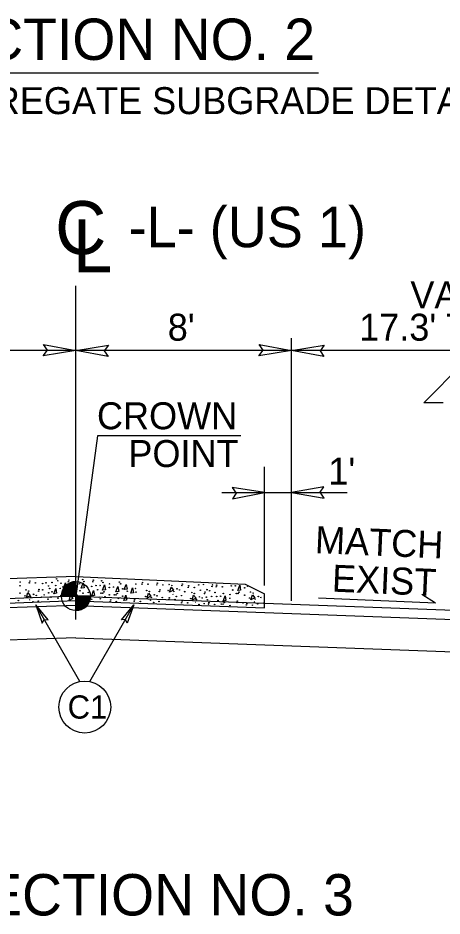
# Model space of a CAD drawing. Extents: x 573748 to 574632, y -54663 to -53209.
# Drawn here: x 574090.78 to 574114.37, y -53553.35 to -53503.41 of the extents above; entities that cross this region are included whole.
import ezdxf

# ---------------------------------------------------------------- set-up
doc = ezdxf.new("R2010")
doc.units = 0
for name, color, linetype in [('Prop Dimension', 7, 'Continuous'), ('Prop Dimension Text', 7, 'Continuous'), ('Prop Lane Arrow CELL', 7, 'Continuous'), ('Prop Terminator CELL', 7, 'Continuous'), ('Typical Arrow Superelevation CELL', 7, 'Continuous'), ('Typical Curb CELL', 7, 'Continuous'), ('Typical Grade Point Symbol CELL', 7, 'Continuous'), ('Typical ID Circle CELL', 7, 'Continuous'), ('Typical Pavement Slope CELL', 7, 'Continuous'), ('Typical Terminator CELL', 7, 'Continuous'), ('Typical Text Centerline CELL', 7, 'Continuous'), ('Typical Text General CELL', 7, 'Continuous'), ('Typical Text ID Circle CELL', 7, 'Continuous'), ('Typical Text Label CELL', 7, 'Continuous')]:
    doc.layers.add(name, color=color, linetype=linetype)

# ---------------------------------------------------------------- blocks, each defined once
blk = doc.blocks.new('CENTERLINE TEXT CL')
at = {"layer": 'Typical Text Centerline CELL'}
blk.add_text('C', height=1.64, dxfattribs=at).set_placement((-0.546, -0.261))
blk.add_text('L', height=1.641, rotation=359.9469, dxfattribs=at).set_placement((-0.001, -0.821))

msp = doc.modelspace()

# ---------------------------------------------------------------- linework, layer by layer
at = {"layer": 'Prop Dimension'}
for p, q in [((574094.001, -53536.863), (574094.001, -53518.314)), ((574106.001, -53535.82), (574106.001, -53521.214)), ((574094.001, -53521.907), (574082.119, -53521.907)), ((574106.001, -53521.907), (574094.001, -53521.907)), ((574125.383, -53521.907), (574106.001, -53521.907)), ((574104.501, -53534.969), (574104.501, -53528.376)), ((574102.123, -53529.808), (574109.087, -53529.808)), ((574094.001, -53534.479), (574084.854, -53534.767)), ((574094.001, -53534.479), (574103.416, -53534.887)), ((574103.416, -53534.887), (574104.501, -53535.441)), ((574094.001, -53535.561), (574083.619, -53535.949)), ((574094.001, -53535.561), (574104.501, -53535.953)), ((574104.501, -53536.211), (574104.501, -53535.441)), ((574094.001, -53535.818), (574083.619, -53536.206)), ((574094.001, -53535.818), (574104.501, -53536.211)), ((574094.001, -53537.874), (574062.619, -53539.048)), ((574094.001, -53537.874), (574144.501, -53539.764))]:
    msp.add_line(p, q, dxfattribs=at)
msp.add_lwpolyline([(574103.176, -53526.646), (574095.206, -53526.646), (574094.001, -53535.561)], dxfattribs=at)
at = {"layer": 'Prop Lane Arrow CELL'}
for p, q in [((574113.361, -53524.822), (574115.57, -53522.578)), ((574114.43, -53524.822), (574113.361, -53524.822))]:
    msp.add_line(p, q, dxfattribs=at)
at = {"layer": 'Prop Terminator CELL'}
for points in [[(574092.204, -53521.574), (574094.001, -53521.907), (574092.186, -53522.204), (574092.421, -53521.886)], [(574095.797, -53522.24), (574094.001, -53521.907), (574095.815, -53521.61), (574095.581, -53521.927)], [(574104.204, -53521.574), (574106.001, -53521.907), (574104.186, -53522.204), (574104.421, -53521.886)], [(574107.797, -53522.24), (574106.001, -53521.907), (574107.815, -53521.61), (574107.581, -53521.927)], [(574102.704, -53530.142), (574104.501, -53529.808), (574102.686, -53529.512), (574102.921, -53529.829)], [(574107.797, -53529.475), (574106.001, -53529.808), (574107.815, -53530.105), (574107.581, -53529.788)]]:
    msp.add_lwpolyline(points, close=True, dxfattribs=at)
at = {"layer": 'Typical Arrow Superelevation CELL'}
for q in [(574107.493, -53535.682), (574113.239, -53535.47)]:
    msp.add_line((574114.011, -53535.961), q, dxfattribs=at)
at = {"layer": 'Typical Curb CELL'}
for p, q in [((574092.773, -53535.426), (574092.881, -53535.133)), ((574092.881, -53535.133), (574092.927, -53535.403)), ((574093.314, -53535.114), (574093.421, -53534.822)), ((574093.468, -53535.092), (574093.314, -53535.114)), ((574093.421, -53534.822), (574093.468, -53535.092)), ((574094.3, -53535.113), (574094.408, -53534.82)), ((574094.455, -53535.091), (574094.3, -53535.113)), ((574094.408, -53534.82), (574094.455, -53535.091)), ((574094.881, -53535.55), (574094.988, -53535.257)), ((574094.988, -53535.257), (574095.035, -53535.527)), ((574095.489, -53535.234), (574095.596, -53534.941)), ((574095.643, -53535.211), (574095.489, -53535.234)), ((574095.596, -53534.941), (574095.643, -53535.211)), ((574096.229, -53535.321), (574096.337, -53535.028)), ((574096.384, -53535.298), (574096.229, -53535.321)), ((574096.337, -53535.028), (574096.384, -53535.298)), ((574096.691, -53535.2), (574096.799, -53534.907)), ((574096.845, -53535.177), (574096.691, -53535.2)), ((574096.799, -53534.907), (574096.845, -53535.177)), ((574097.05, -53535.402), (574097.158, -53535.109)), ((574097.158, -53535.109), (574097.204, -53535.379)), ((574099.216, -53535.341), (574099.293, -53535.062)), ((574099.427, -53535.235), (574099.216, -53535.341)), ((574099.293, -53535.062), (574099.427, -53535.235)), ((574103.009, -53535.251), (574103.117, -53534.958)), ((574103.164, -53535.229), (574103.009, -53535.251)), ((574103.117, -53534.958), (574103.164, -53535.229)), ((574091.249, -53535.644), (574091.327, -53535.365)), ((574091.46, -53535.539), (574091.249, -53535.644)), ((574091.327, -53535.365), (574091.46, -53535.539)), ((574092.927, -53535.403), (574092.773, -53535.426)), ((574093.622, -53535.805), (574093.699, -53535.526)), ((574093.833, -53535.699), (574093.622, -53535.805)), ((574093.699, -53535.526), (574093.833, -53535.699)), ((574095.035, -53535.527), (574094.881, -53535.55)), ((574096.672, -53535.804), (574096.779, -53535.511)), ((574096.826, -53535.781), (574096.672, -53535.804)), ((574096.779, -53535.511), (574096.826, -53535.781)), ((574097.204, -53535.379), (574097.05, -53535.402)), ((574097.965, -53535.671), (574098.042, -53535.392)), ((574098.176, -53535.565), (574097.965, -53535.671)), ((574098.042, -53535.392), (574098.176, -53535.565)), ((574100.475, -53535.786), (574100.552, -53535.507)), ((574100.686, -53535.681), (574100.475, -53535.786)), ((574100.552, -53535.507), (574100.686, -53535.681)), ((574102.188, -53535.835), (574102.296, -53535.542)), ((574102.296, -53535.542), (574102.342, -53535.812)), ((574103.74, -53535.761), (574103.817, -53535.482)), ((574103.951, -53535.655), (574103.74, -53535.761)), ((574103.817, -53535.482), (574103.951, -53535.655)), ((574102.342, -53535.812), (574102.188, -53535.835))]:
    msp.add_line(p, q, dxfattribs=at)
for centre in [(574090.902, -53534.778), (574091.44, -53534.733), (574092.676, -53534.806), (574092.927, -53534.608), (574092.996, -53534.706), (574093.581, -53534.759), (574093.609, -53534.671), (574094.379, -53534.645), (574094.448, -53534.743), (574094.945, -53534.759), (574094.973, -53534.671), (574095.436, -53534.714), (574095.505, -53534.812), (574096.425, -53534.777), (574097.705, -53534.803), (574090.895, -53534.981), (574091.223, -53535.218), (574091.37, -53535.277), (574091.412, -53534.82), (574091.749, -53534.83), (574091.929, -53535.279), (574091.957, -53535.192), (574092.147, -53535.212), (574092.151, -53534.865), (574092.335, -53534.824), (574092.478, -53534.997), (574092.539, -53535.136), (574092.878, -53534.977), (574093.129, -53535.131), (574093.177, -53534.848), (574093.277, -53535.053), (574093.693, -53534.998), (574093.743, -53535.22), (574093.963, -53535.251), (574094, -53534.855), (574094.201, -53534.873), (574094.236, -53535.26), (574094.61, -53535.019), (574094.885, -53535.019), (574095.126, -53534.978), (574095.207, -53535.203), (574095.352, -53534.967), (574095.865, -53535.08), (574095.872, -53534.877), (574096.093, -53535.055), (574096.494, -53534.875), (574096.605, -53535.155), (574096.863, -53535.292), (574097.318, -53535.138), (574097.335, -53534.89), (574097.677, -53534.891), (574097.939, -53535.245), (574098.014, -53534.9), (574098.085, -53535.304), (574098.502, -53534.93), (574098.53, -53534.843), (574098.644, -53535.306), (574098.673, -53535.219), (574098.839, -53534.94), (574099.134, -53535.248), (574099.19, -53534.915), (574099.337, -53534.973), (574099.448, -53535.302), (574099.619, -53535.158), (574099.766, -53535.216), (574099.896, -53534.976), (574099.924, -53534.889), (574100.056, -53535.313), (574100.248, -53535.075), (574100.276, -53534.988), (574100.585, -53535.085), (574100.836, -53534.938), (574100.93, -53535.235), (574101.101, -53534.914), (574101.295, -53535.202), (574101.441, -53535.26), (574101.571, -53535.02), (574101.6, -53534.933), (574101.806, -53535.037), (574101.835, -53534.949), (574102.144, -53535.046), (574102.647, -53534.996), (574102.728, -53535.221), (574102.872, -53534.985), (574103.385, -53535.098), (574103.559, -53535.015), (574090.805, -53535.813), (574090.9, -53535.391), (574091.167, -53535.552), (574091.481, -53535.606), (574091.652, -53535.461), (574091.799, -53535.52), (574092.089, -53535.616), (574092.239, -53535.485), (574092.452, -53535.734), (574092.483, -53535.376), (574092.623, -53535.618), (574092.675, -53535.324), (574093.012, -53535.676), (574093.163, -53535.519), (574093.37, -53535.453), (574093.493, -53535.558), (574094.053, -53535.658), (574094.066, -53535.505), (574094.287, -53535.626), (574094.359, -53535.704), (574094.398, -53535.398), (574094.624, -53535.644), (574094.69, -53535.351), (574094.804, -53535.585), (574094.876, -53535.737), (574095.287, -53535.627), (574095.36, -53535.705), (574095.399, -53535.399), (574095.496, -53535.399), (574095.559, -53535.323), (574095.622, -53535.597), (574095.869, -53535.49), (574095.939, -53535.772), (574096.14, -53535.487), (574096.236, -53535.487), (574096.3, -53535.41), (574096.363, -53535.684), (574096.61, -53535.565), (574096.888, -53535.68), (574097.271, -53535.76), (574097.345, -53535.336), (574097.883, -53535.579), (574098.196, -53535.633), (574098.368, -53535.488), (574098.515, -53535.547), (574098.805, -53535.643), (574099.173, -53535.742), (574099.201, -53535.655), (574099.51, -53535.752), (574099.586, -53535.578), (574099.877, -53535.531), (574100.393, -53535.694), (574100.449, -53535.36), (574100.596, -53535.419), (574100.707, -53535.748), (574100.878, -53535.603), (574101.025, -53535.662), (574101.155, -53535.422), (574101.183, -53535.334), (574101.261, -53535.622), (574101.315, -53535.759), (574101.553, -53535.574), (574101.732, -53535.357), (574101.826, -53535.579), (574101.906, -53535.805), (574102.051, -53535.569), (574102.205, -53535.414), (574102.564, -53535.682), (574102.571, -53535.479), (574102.92, -53535.417), (574103.016, -53535.417), (574103.08, -53535.34), (574103.39, -53535.508), (574103.658, -53535.669), (574103.714, -53535.335), (574103.861, -53535.394), (574103.972, -53535.723), (574104.143, -53535.578), (574104.29, -53535.637), (574091.619, -53535.881), (574091.91, -53535.834), (574095.91, -53535.859), (574096.248, -53535.869), (574097.243, -53535.848), (574097.58, -53535.857), (574098.334, -53535.908), (574098.626, -53535.861), (574099.884, -53535.927), (574099.912, -53535.839), (574100.221, -53535.936), (574100.845, -53536.024), (574101.136, -53535.976), (574101.377, -53536.012), (574101.405, -53535.925), (574101.714, -53536.022), (574102.098, -53536.001), (574102.195, -53536.001), (574102.258, -53535.924), (574102.569, -53536.091), (574102.958, -53535.92), (574102.986, -53535.833), (574103.296, -53535.93), (574103.488, -53536.051), (574103.516, -53535.964), (574103.826, -53536.061), (574104.109, -53535.998), (574104.401, -53535.951)]:
    msp.add_ellipse(centre, major_axis=(0.0001, 0.0192), ratio=0.533333, dxfattribs=at)
for centre in [(574091.433, -53535.787), (574098.149, -53535.814), (574099.4, -53535.483), (574100.659, -53535.929), (574103.924, -53535.904)]:
    msp.add_ellipse(centre, major_axis=(-0.0001, -0.0219), ratio=0.533333, start_param=2.050606, end_param=4.270718, dxfattribs=at)
at = {"layer": 'Typical Grade Point Symbol CELL'}
for p, q in [((574094.001, -53535.561), (574094.001, -53534.755)), ((574093.195, -53535.561), (574094.001, -53535.561)), ((574094.003, -53536.366), (574094.001, -53535.561)), ((574094.807, -53535.561), (574094.001, -53535.561)), ((574094.001, -53535.561), (574094.003, -53536.366))]:
    msp.add_line(p, q, dxfattribs=at)
for points in [[(574093.752, -53534.794), (574093.752, -53535.561)], [(574093.768, -53534.789), (574093.768, -53535.561)], [(574093.784, -53534.785), (574093.784, -53535.561)], [(574093.8, -53534.78), (574093.8, -53535.561)], [(574093.816, -53534.776), (574093.816, -53535.561)], [(574093.833, -53534.773), (574093.833, -53535.561)], [(574093.849, -53534.769), (574093.849, -53535.561)], [(574093.865, -53534.766), (574093.865, -53535.561)], [(574093.881, -53534.764), (574093.881, -53535.561)], [(574093.897, -53534.762), (574093.897, -53535.561)], [(574093.913, -53534.76), (574093.913, -53535.561)], [(574093.929, -53534.759), (574093.929, -53535.561)], [(574093.945, -53534.757), (574093.945, -53535.561)], [(574093.961, -53534.757), (574093.961, -53535.561)], [(574093.978, -53534.755), (574093.978, -53535.561)], [(574093.994, -53534.755), (574093.994, -53534.755), (574093.994, -53535.561)], [(574093.253, -53535.263), (574093.253, -53535.561)], [(574093.269, -53535.226), (574093.269, -53535.561)], [(574093.285, -53535.192), (574093.285, -53535.561)], [(574093.301, -53535.163), (574093.301, -53535.561)], [(574093.317, -53535.136), (574093.317, -53535.561)], [(574093.333, -53535.111), (574093.333, -53535.561)], [(574093.349, -53535.088), (574093.349, -53535.561)], [(574093.365, -53535.066), (574093.365, -53535.561)], [(574093.381, -53535.047), (574093.381, -53535.561)], [(574093.398, -53535.027), (574093.398, -53535.561)], [(574093.414, -53535.009), (574093.414, -53535.561)], [(574093.43, -53534.993), (574093.43, -53535.561)], [(574093.446, -53534.977), (574093.446, -53535.561)], [(574093.462, -53534.963), (574093.462, -53535.561)], [(574093.478, -53534.948), (574093.478, -53535.561)], [(574093.494, -53534.934), (574093.494, -53535.561)], [(574093.51, -53534.921), (574093.51, -53535.561)], [(574093.526, -53534.911), (574093.526, -53535.561)], [(574093.543, -53534.898), (574093.543, -53535.561)], [(574093.559, -53534.887), (574093.559, -53535.561)], [(574093.575, -53534.877), (574093.575, -53535.561)], [(574093.591, -53534.868), (574093.591, -53535.561)], [(574093.607, -53534.859), (574093.607, -53535.561)], [(574093.623, -53534.85), (574093.623, -53535.561)], [(574093.639, -53534.841), (574093.639, -53535.561)], [(574093.655, -53534.834), (574093.655, -53535.561)], [(574093.671, -53534.827), (574093.671, -53535.561)], [(574093.688, -53534.819), (574093.688, -53535.561)], [(574093.704, -53534.812), (574093.704, -53535.561)], [(574093.72, -53534.805), (574093.72, -53535.561)], [(574093.736, -53534.8), (574093.736, -53535.561)], [(574093.204, -53535.446), (574093.204, -53535.561)], [(574093.22, -53535.364), (574093.22, -53535.561)], [(574093.236, -53535.308), (574093.236, -53535.561)], [(574094.013, -53535.561), (574094.013, -53536.366), (574094.013, -53536.366)], [(574094.03, -53535.561), (574094.03, -53536.366)], [(574094.046, -53535.561), (574094.046, -53536.365)], [(574094.062, -53535.561), (574094.062, -53536.365)], [(574094.078, -53535.561), (574094.078, -53536.363)], [(574094.094, -53535.561), (574094.094, -53536.361)], [(574094.11, -53535.561), (574094.11, -53536.359)], [(574094.126, -53535.561), (574094.126, -53536.356)], [(574094.142, -53535.561), (574094.142, -53536.354)], [(574094.158, -53535.561), (574094.158, -53536.35)], [(574094.175, -53535.561), (574094.175, -53536.347)], [(574094.191, -53535.561), (574094.191, -53536.343)], [(574094.207, -53535.561), (574094.207, -53536.339)], [(574094.223, -53535.561), (574094.223, -53536.334)], [(574094.239, -53535.561), (574094.239, -53536.331)], [(574094.255, -53535.561), (574094.255, -53536.325)], [(574094.271, -53535.561), (574094.271, -53536.32)], [(574094.287, -53535.561), (574094.287, -53536.314)], [(574094.304, -53535.561), (574094.304, -53536.307)], [(574094.32, -53535.561), (574094.32, -53536.3)], [(574094.336, -53535.561), (574094.336, -53536.293)], [(574094.352, -53535.561), (574094.352, -53536.286)], [(574094.368, -53535.561), (574094.368, -53536.279)], [(574094.384, -53535.561), (574094.384, -53536.27)], [(574094.4, -53535.561), (574094.4, -53536.261)], [(574094.416, -53535.561), (574094.416, -53536.252)], [(574094.432, -53535.561), (574094.432, -53536.241)], [(574094.449, -53535.561), (574094.449, -53536.23)], [(574094.465, -53535.561), (574094.465, -53536.219)], [(574094.481, -53535.561), (574094.481, -53536.209)], [(574094.497, -53535.561), (574094.497, -53536.196)], [(574094.513, -53535.561), (574094.513, -53536.184)], [(574094.529, -53535.561), (574094.529, -53536.169)], [(574094.545, -53535.561), (574094.545, -53536.155)], [(574094.561, -53535.561), (574094.561, -53536.141)], [(574094.577, -53535.561), (574094.577, -53536.125)], [(574094.594, -53535.561), (574094.594, -53536.107)], [(574094.61, -53535.561), (574094.61, -53536.089)], [(574094.626, -53535.561), (574094.626, -53536.069)], [(574094.642, -53535.561), (574094.642, -53536.049)], [(574094.658, -53535.561), (574094.658, -53536.028)], [(574094.674, -53535.561), (574094.674, -53536.005)], [(574094.69, -53535.561), (574094.69, -53535.98)], [(574094.706, -53535.561), (574094.706, -53535.951)], [(574094.722, -53535.561), (574094.722, -53535.921)], [(574094.739, -53535.561), (574094.739, -53535.886)], [(574094.755, -53535.561), (574094.755, -53535.849)], [(574094.771, -53535.561), (574094.771, -53535.801)], [(574094.787, -53535.561), (574094.787, -53535.743)], [(574094.803, -53535.561), (574094.803, -53535.648)]]:
    msp.add_lwpolyline(points, dxfattribs=at)
msp.add_circle((574094.002, -53535.56), 0.806, dxfattribs=at)
for start, end in [(90.0095, 180.0095), (270.0095, 0.0095)]:
    msp.add_arc((574094.002, -53535.56), 0.806, start, end, dxfattribs=at)
at = {"layer": 'Typical ID Circle CELL'}
for p, q in [((574094.222, -53540.313), (574091.769, -53536.052)), ((574094.769, -53540.313), (574097.222, -53536.052))]:
    msp.add_line(p, q, dxfattribs=at)
msp.add_circle((574094.495, -53541.73), 1.443, dxfattribs=at)
at = {"layer": 'Typical Pavement Slope CELL'}
for p, q in [((574094.001, -53536.075), (574052.064, -53537.644)), ((574094.001, -53536.075), (574144.501, -53537.964)), ((574104.501, -53535.953), (574144.501, -53537.45))]:
    msp.add_line(p, q, dxfattribs=at)
at = {"layer": 'Typical Terminator CELL'}
for points in [[(574092.452, -53536.876), (574091.769, -53536.052), (574092.135, -53537.065), (574092.231, -53536.855)], [(574096.538, -53536.876), (574097.222, -53536.052), (574096.855, -53537.065), (574096.76, -53536.855)]]:
    msp.add_lwpolyline(points, close=True, dxfattribs=at)
at = {"layer": 'Typical Text Label CELL'}
msp.add_line((574071.293, -53506.466), (574107.5, -53506.466), dxfattribs=at)

# ---------------------------------------------------------------- block references
at = {"layer": 'Prop Dimension', "xscale": 1.8000000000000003, "yscale": 1.8000000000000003}
msp.add_blockref('CENTERLINE TEXT CL', (574093.828, -53516.079), dxfattribs=at)

# ---------------------------------------------------------------- texts
at = {"layer": 'Prop Dimension Text'}
for s, height, p in [('TYPICAL SECTION NO. 2', 2.3, (574071.073, -53505.746)), ('-L- (US 1)', 2.25, (574096.932, -53516.161)), ('VARIES', 1.5, (574112.606, -53519.556)), ("8'", 1.5, (574099.111, -53521.357)), ("17.3' TO 13'", 1.5, (574109.758, -53521.356)), ('CROWN', 1.5, (574095.174, -53526.283)), ('POINT', 1.5, (574096.921, -53528.383)), ("1'", 1.5, (574108.042, -53529.358)), ('TYPICAL SECTION NO. 3', 2.3, (574073.229, -53553.318))]:
    msp.add_text(s, height=height, dxfattribs=at).set_placement(p)
for s, p in [('MATCH', (574107.28, -53533.166)), ('EXIST', (574108.223, -53535.308))]:
    msp.add_text(s, height=1.5, rotation=357.5479, dxfattribs=at).set_placement(p)
at = {"layer": 'Typical Text General CELL'}
msp.add_text('SEE SHEET 2A-6 FOR AGGREGATE SUBGRADE DETAIL', height=1.5, dxfattribs=at).set_placement((574063.577, -53508.76))
at = {"layer": 'Typical Text ID Circle CELL'}
msp.add_text('C1', height=1.2912, dxfattribs=at).set_placement((574093.542, -53542.372))

doc.saveas('drawing.dxf')
